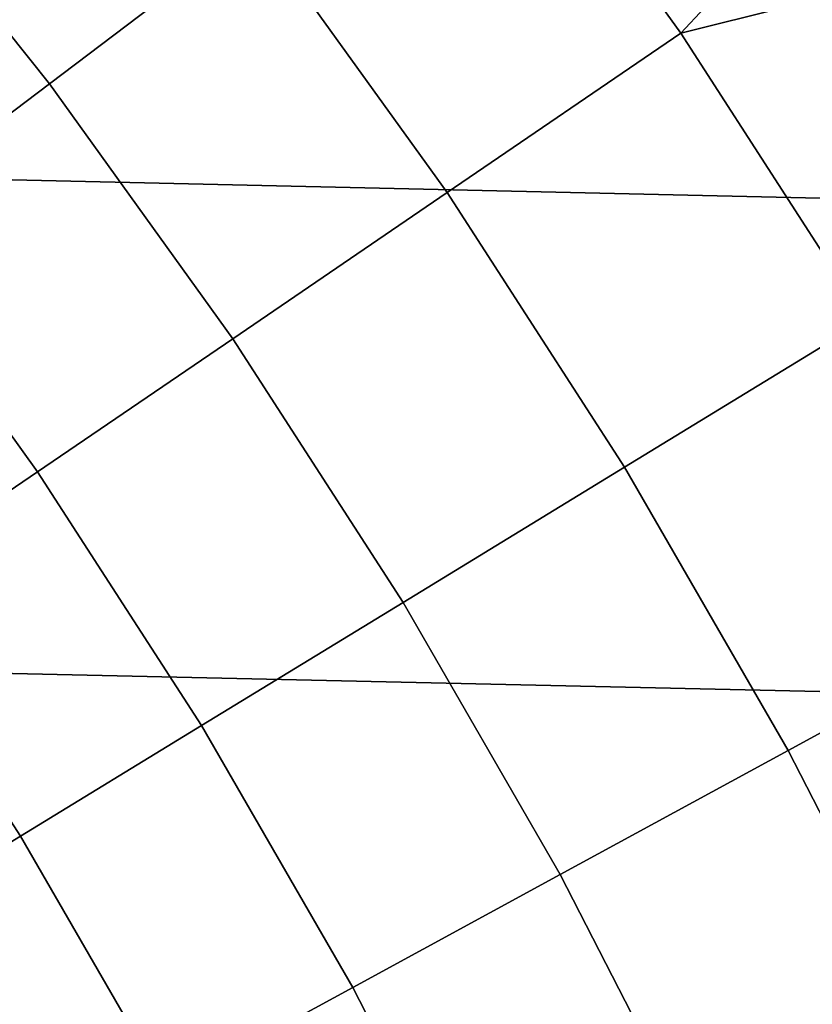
# Model space of a CAD drawing. Header units: metres. Extents: x -28 to 70, y -218 to 28.
# Tile 313 of 463: x 11.87 to 13.76, y 6.86 to 9.2. Entities that reach past the tile are written whole.
import ezdxf

# ---------------------------------------------------------------- set-up
doc = ezdxf.new("R2010")
doc.units = ezdxf.units.M
doc.layers.add('solid_10_261_432_XXX', color=7, linetype='CONTINUOUS')

msp = doc.modelspace()

# ---------------------------------------------------------------- linework, layer by layer
at = {"layer": 'solid_10_261_432_XXX'}
for points in [[(-25.28702, 10.80817, -5), (25.74646, 9.662806, -5), (26.154049, 8.497979, -5), (-25.74646, 9.662806, -5)], [(13.952978, 9.711559, 162.026337), (13.70248, 10.06191, 162.026337), (12.972839, 9.826544, 163.368866), (13.446527, 9.167686, 163.368866)], [(12.436778, 9.420494, 164.740463), (11.951746, 10.028706, 164.740463), (11.478679, 9.631755, 166.13768), (11.944512, 9.047617, 166.13768)], [(13.446527, 9.167686, 163.368866), (12.972839, 9.826544, 163.368866), (12.436778, 9.420494, 164.740463), (12.890891, 8.788861, 164.740463)], [(14.194521, 9.354976, 162.026337), (13.952978, 9.711559, 162.026337), (13.446527, 9.167686, 163.368866)], [(-25.74646, 9.662806, -5), (26.154049, 8.497979, -5), (26.508976, 7.316027, -5), (-26.154049, 8.497979, -5)], [(11.944512, 9.047617, 166.13768), (11.478679, 9.631755, 166.13768), (11.048443, 9.270744, 167.558289), (11.496818, 8.708501, 167.558289)], [(12.890891, 8.788861, 164.740463), (12.436778, 9.420494, 164.740463), (11.944512, 9.047617, 166.13768), (12.380651, 8.440985, 166.13768)], [(14.426952, 8.992388, 162.026337), (14.194521, 9.354976, 162.026337), (13.446527, 9.167686, 163.368866), (13.886783, 8.486036, 163.368866)], [(13.886783, 8.486036, 163.368866), (13.446527, 9.167686, 163.368866), (12.890891, 8.788861, 164.740463), (13.312956, 8.135378, 164.740463)], [(12.380651, 8.440985, 166.13768), (11.944512, 9.047617, 166.13768), (11.496818, 8.708501, 167.558289), (11.916609, 8.124606, 167.558289)], [(13.312956, 8.135378, 164.740463), (12.890891, 8.788861, 164.740463), (12.380651, 8.440985, 166.13768), (12.78601, 7.813368, 166.13768)], [(11.916609, 8.124606, 167.558289), (11.496818, 8.708501, 167.558289), (11.094398, 8.40368, 169.000046), (11.499496, 7.840223, 169.000046)], [(-26.154049, 8.497979, -5), (26.508976, 7.316027, -5), (26.810513, 6.119348, -5), (-26.508976, 7.316027, -5)], [(14.292514, 7.783288, 163.368866), (13.886783, 8.486036, 163.368866), (13.312956, 8.135378, 164.740463), (13.701921, 7.461669, 164.740463)], [(12.78601, 7.813368, 166.13768), (12.380651, 8.440985, 166.13768), (11.916609, 8.124606, 167.558289), (12.306774, 7.520513, 167.558289)], [(13.701921, 7.461669, 164.740463), (13.312956, 8.135378, 164.740463), (12.78601, 7.813368, 166.13768), (13.15958, 7.166325, 166.13768)], [(12.306774, 7.520513, 167.558289), (11.916609, 8.124606, 167.558289), (11.499496, 7.840223, 169.000046), (11.876003, 7.257275, 169.000046)], [(11.876003, 7.257275, 169.000046), (11.499496, 7.840223, 169.000046), (11.129966, 7.588283, 170.460709), (11.494375, 7.024066, 170.460709)], [(13.15958, 7.166325, 166.13768), (12.78601, 7.813368, 166.13768), (12.306774, 7.520513, 167.558289), (12.666342, 6.897722, 167.558289)], [(14.662712, 7.06119, 163.368866), (14.292514, 7.783288, 163.368866), (13.701921, 7.461669, 164.740463), (14.056823, 6.769409, 164.740463)], [(12.666342, 6.897722, 167.558289), (12.306774, 7.520513, 167.558289), (11.876003, 7.257275, 169.000046), (12.222985, 6.656283, 169.000046)], [(14.056823, 6.769409, 164.740463), (13.701921, 7.461669, 164.740463), (13.15958, 7.166325, 166.13768), (13.500433, 6.501466, 166.13768)], [(-26.508976, 7.316027, -5), (26.810513, 6.119348, -5), (27.058064, 4.910316, -5), (-26.810513, 6.119348, -5)], [(12.222985, 6.656283, 169.000046), (11.876003, 7.257275, 169.000046), (11.494375, 7.024066, 170.460709), (11.830208, 6.442388, 170.460709)], [(13.500433, 6.501466, 166.13768), (13.15958, 7.166325, 166.13768), (12.666342, 6.897722, 167.558289), (12.99442, 6.257783, 167.558289)], [(12.99442, 6.257783, 167.558289), (12.666342, 6.897722, 167.558289), (12.222985, 6.656283, 169.000046), (12.539579, 6.038743, 169.000046)]]:
    msp.add_3dface(points, dxfattribs=at)

doc.saveas('drawing.dxf')
